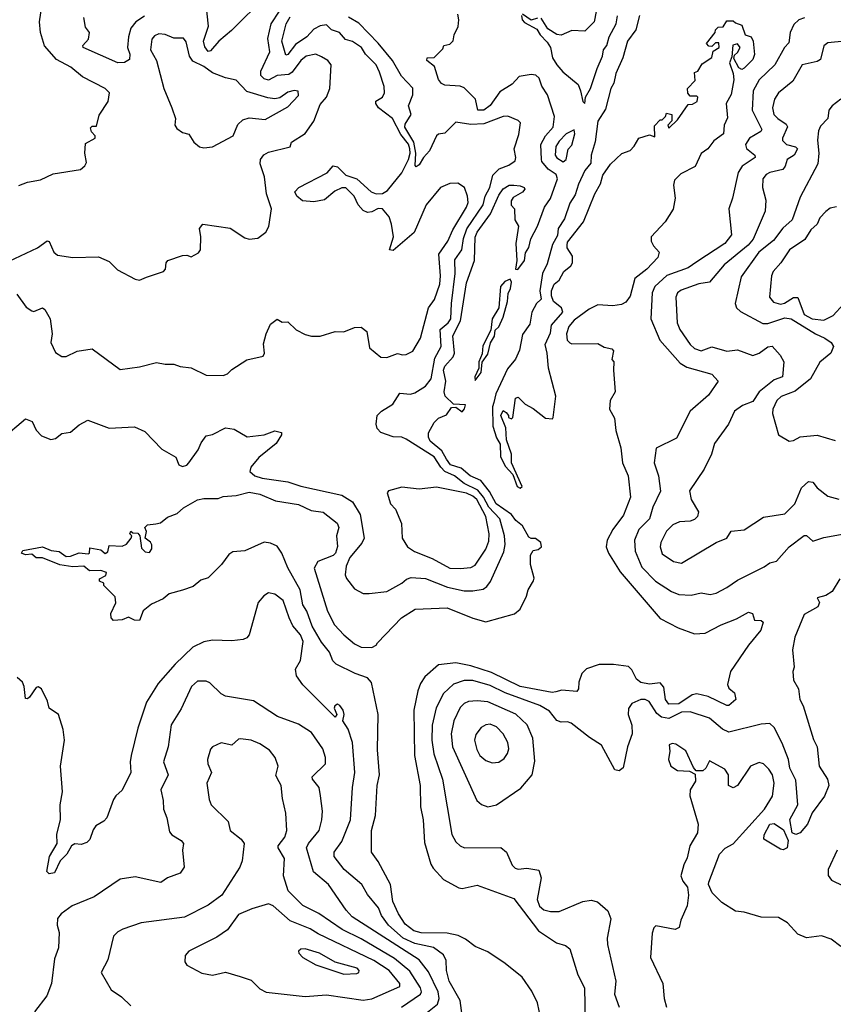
# Model space of a CAD drawing. Extents: x 1268547 to 1425625, y 515768 to 616754.
# Tile 457 of 507: x 1394179 to 1397960, y 575568 to 580145. Entities that reach past the tile are written whole.
import ezdxf

# ---------------------------------------------------------------- set-up
doc = ezdxf.new("R2010")
doc.units = 0

msp = doc.modelspace()

# ---------------------------------------------------------------- linework, layer by layer
at = {"layer": '0CON10XD'}
for points in [[(1394075, 578996.9), (1394261.4, 579085), (1394306.2, 579116.2), (1394315, 579113.3), (1394336.7, 579065), (1394355, 579050.4), (1394425, 579038.8), (1394545, 579043.3), (1394595, 579021.2), (1394632.8, 578982.8), (1394715, 578938.8), (1394735, 578933.8), (1394767.5, 578947.5), (1394847.5, 578975), (1394856.7, 578985), (1394860, 579015), (1394866.7, 579025), (1394935, 579048.8), (1394955, 579050), (1394975, 579042.5), (1395009.5, 579060.5), (1395018.8, 579075), (1395021.2, 579135), (1395013.8, 579175), (1395030, 579195), (1395156.4, 579176.4), (1395225, 579130.5), (1395245, 579124.5), (1395285, 579128.6), (1395322, 579158), (1395336.1, 579183.9), (1395349.1, 579265), (1395325.7, 579335.7), (1395316, 579415), (1395296.3, 579475), (1395298.2, 579495), (1395314, 579516), (1395335, 579529.7), (1395436, 579554), (1395442, 579575), (1395505, 579615.4), (1395546.3, 579673.7), (1395575, 579750.6), (1395604.6, 579785), (1395620.4, 579825), (1395626.2, 579935), (1395610, 579955), (1395581.9, 579971.9), (1395554.3, 579984.3), (1395510, 579975), (1395485, 579955.3), (1395445, 579900.5), (1395429.1, 579890.9), (1395374.5, 579885.5), (1395335, 579863.8), (1395315, 579870.4), (1395298.9, 579885), (1395300, 579905), (1395341.5, 579995), (1395331.8, 580058.2), (1395346.8, 580125), (1395424.6, 580245)], [(1395322.5, 580255), (1395162.5, 580095), (1395104.7, 580045), (1395065, 580000), (1395055, 579996.9), (1395039, 580019), (1395032.3, 580045), (1395056.4, 580115), (1395045.2, 580215)], [(1394175, 579373.8), (1394215, 579390), (1394275, 579400), (1394335, 579428.6), (1394461.3, 579448.7), (1394482, 579465), (1394488.7, 579481.3), (1394480.8, 579525), (1394485, 579570), (1394530, 579595), (1394530, 579605), (1394513, 579623), (1394508.3, 579641.7), (1394515, 579650), (1394535, 579650), (1394548.3, 579701.7), (1394589.2, 579765), (1394595.8, 579805), (1394576.2, 579825), (1394469.8, 579879.8), (1394415.7, 579925), (1394349.9, 579959.9), (1394293.6, 580023.6), (1394275.2, 580084.8), (1394271, 580135), (1394282.1, 580207.9)], [(1396857.5, 580182.5), (1396848, 580135), (1396805, 580091.2), (1396745, 580094.2), (1396695, 580072.5), (1396675, 580075.8), (1396632.7, 580102.7), (1396601.7, 580151.7)], [(1394095, 578196.5), (1394205, 578288.8), (1394237.1, 578277.1), (1394255, 578237.5), (1394280.8, 578210.8), (1394323.1, 578193.1), (1394345, 578198.5), (1394375, 578220.8), (1394415, 578227.1), (1394455, 578260.8), (1394495, 578283.8), (1394595, 578245.7), (1394711.7, 578251.7), (1394760.3, 578230.3), (1394838.7, 578148.7), (1394905, 578111.2), (1394918.6, 578075), (1394935, 578067.3), (1394955, 578073.6), (1394965, 578085.6), (1395007.4, 578145), (1395022.6, 578177.4), (1395045, 578211.2), (1395075, 578217.1), (1395135, 578247.1), (1395175, 578241.2), (1395236.1, 578206.1), (1395315, 578214.6), (1395365, 578232.9), (1395395, 578226.2), (1395395.6, 578215), (1395371.2, 578175), (1395290.3, 578109.7), (1395253.2, 578065), (1395248.5, 578045), (1395271.1, 578025), (1395305, 578013.5), (1395425, 577997.2), (1395485, 577976.9), (1395675, 577935.3), (1395725, 577903.1), (1395761.6, 577845), (1395779.4, 577735), (1395768.2, 577711.8), (1395713.7, 577645), (1395696.2, 577605), (1395690.6, 577565), (1395697.4, 577547.4), (1395735, 577498.8), (1395775, 577478), (1395802.5, 577477.5), (1395885, 577487.1), (1395955, 577525.4), (1395975.7, 577544.3), (1395997.6, 577552.4), (1396065, 577546.6), (1396167.1, 577507.1), (1396245, 577490.2), (1396285, 577489.7), (1396331.8, 577498.2), (1396350, 577510), (1396366.2, 577533.8), (1396428.8, 577671.2), (1396435.5, 577704.5), (1396431.6, 577745), (1396409.4, 577825), (1396358.9, 577878.9), (1396334.4, 577925), (1396308.2, 577958.2), (1396245, 577988.5), (1396198.8, 578025), (1396155, 578045.3), (1396135.5, 578065), (1396105, 578113.4), (1395975, 578195.5), (1395955, 578203.6), (1395915, 578205.5), (1395856.4, 578226.4), (1395840, 578245), (1395836, 578264), (1395840, 578305), (1395860.8, 578325), (1395912.6, 578357.4), (1395945, 578409.1), (1395995, 578404.1), (1396015, 578410.3), (1396065, 578441.8), (1396090.5, 578475), (1396108.7, 578571.3), (1396137.4, 578625), (1396133.5, 578705), (1396170.4, 578735), (1396182.2, 578755), (1396184.8, 578825), (1396202.9, 578965), (1396200.9, 579029.1), (1396234, 579075), (1396241.6, 579128.4), (1396256.5, 579173.5), (1396332.6, 579285), (1396341.4, 579325), (1396363.2, 579365), (1396377.6, 579422.4), (1396407.6, 579452.4), (1396451.7, 579468.3), (1396481.2, 579488.8), (1396484.2, 579505), (1396477.1, 579545), (1396498.9, 579611.1), (1396506.2, 579665), (1396495, 579676.2), (1396447.1, 579697.1), (1396425, 579695.5), (1396335, 579660.6), (1396275, 579657.2), (1396205, 579668.9), (1396155, 579617.9), (1396125, 579613.2), (1396115, 579605.3), (1396082.5, 579535), (1396054.9, 579505.1), (1396035, 579470.8), (1396021.7, 579461.7), (1396016.8, 579466.8), (1396019.9, 579525), (1396010.4, 579575), (1395968.1, 579645), (1395970.5, 579659.5), (1395998.5, 579705), (1395985.6, 579745), (1396005.4, 579795), (1396005.9, 579825.9), (1395953.1, 579883.1), (1395911, 579955), (1395845, 580035.6), (1395755, 580128.2), (1395706, 580156)], [(1394165, 578869.5), (1394208.2, 578808.2), (1394235, 578791.1), (1394245, 578788.9), (1394285, 578806.2), (1394295, 578797.5), (1394320, 578755), (1394330, 578685), (1394323.5, 578645), (1394345, 578597.5), (1394375, 578580), (1394395, 578578.6), (1394445.6, 578604.4), (1394515, 578614.4), (1394645, 578518.9), (1394735, 578530.9), (1394815, 578550.9), (1394855, 578543.1), (1394895, 578544), (1394925, 578532), (1394975, 578526.9), (1395045, 578493.1), (1395125, 578491.4), (1395145, 578498.8), (1395165, 578518.8), (1395235, 578563.3), (1395309.7, 578580.3), (1395316, 578595), (1395312.3, 578637.7), (1395324, 578685), (1395345, 578730), (1395375, 578752.5), (1395398.3, 578738.3), (1395425, 578740), (1395463.6, 578703.6), (1395505, 578681.8), (1395535, 578674.2), (1395575, 578674.2), (1395645, 578695.7), (1395685, 578693.3), (1395735, 578714.3), (1395765.6, 578715.6), (1395791.2, 578695), (1395805, 578620), (1395856.4, 578576.4), (1395885, 578574), (1395935, 578593.8), (1395957.5, 578587.5), (1395975, 578588.6), (1396005, 578604.4), (1396041.1, 578665), (1396079.2, 578805), (1396106.5, 578843.5), (1396130.6, 578915), (1396133.7, 578955), (1396126.9, 579055), (1396168.3, 579115), (1396192.2, 579167.8), (1396255, 579273.6), (1396262.9, 579295), (1396260.5, 579325), (1396245.2, 579365.2), (1396215, 579384.6), (1396177.1, 579382.9), (1396134.7, 579365.3), (1396067.2, 579285), (1396011.5, 579155), (1395915, 579071.5), (1395898, 579075), (1395915.6, 579135), (1395907.1, 579195), (1395895, 579228), (1395865, 579266), (1395845, 579267.7), (1395815, 579252.2), (1395795, 579248.1), (1395775, 579257.8), (1395751.2, 579285), (1395733.8, 579325), (1395695, 579364.1), (1395675, 579363), (1395642.6, 579347.4), (1395595, 579307.8), (1395545, 579297.9), (1395492.6, 579302.6), (1395466, 579325), (1395457.5, 579345), (1395476.2, 579365), (1395607, 579433), (1395635, 579466.3), (1395655, 579461.2), (1395695, 579422.8), (1395745, 579404.5), (1395811.3, 579345), (1395835, 579335.5), (1395865, 579337.6), (1395888.3, 579351.7), (1395955, 579433.8), (1395986.2, 579495), (1395993.8, 579525), (1395991.5, 579545), (1395985, 579565.9), (1395950.6, 579610.6), (1395911.4, 579685), (1395846.7, 579735), (1395833.8, 579755), (1395834.3, 579765.7), (1395865.5, 579785), (1395873.9, 579805), (1395872.7, 579835), (1395851.2, 579901.2), (1395835, 579934.5), (1395785.3, 579985), (1395766.7, 580015), (1395725, 580043.2), (1395693.5, 580053.5), (1395665.2, 580085.2), (1395627.5, 580097.5), (1395605, 580121.8), (1395575, 580116.9), (1395545, 580101.6), (1395513.7, 580065), (1395461.1, 580028.9), (1395425, 579983.1), (1395415, 579980), (1395397.6, 580045), (1395417.3, 580125), (1395435, 580158.1)], [(1396600.3, 575499.7), (1396585, 575574), (1396558.5, 575628.5), (1396513.4, 575693.4), (1396435, 575757.5), (1396355, 575811.4), (1396295, 575836), (1396250.5, 575870.5), (1396216.8, 575886.8), (1396165, 575897.7), (1396045, 575899.5), (1396009.6, 575909.6), (1395970, 575940), (1395938.5, 575988.5), (1395913.3, 576045), (1395901.7, 576125), (1395845, 576232), (1395813.5, 576275), (1395813.4, 576375), (1395831.6, 576445), (1395840.3, 576585), (1395850.9, 576635), (1395841.1, 576751.1), (1395844.8, 576915.2), (1395814, 577064), (1395795, 577085.2), (1395737.3, 577105), (1395648.8, 577148.8), (1395633.7, 577163.7), (1395617.9, 577205), (1395580.6, 577250.6), (1395537.8, 577325), (1395512.9, 577395), (1395495.2, 577425.2), (1395482.8, 577495), (1395425, 577596.9), (1395397.3, 577665), (1395375, 577697.3), (1395345, 577711.3), (1395315, 577716.2), (1395225, 577676.5), (1395169.3, 577670.7), (1395151.2, 577658.8), (1395117.1, 577612.9), (1395055, 577550.5), (1395020.6, 577539.4), (1394985, 577510), (1394935, 577493.2), (1394874, 577476), (1394845, 577453.3), (1394791.5, 577428.5), (1394752.5, 577397.5), (1394735, 577352.5), (1394713, 577353), (1394685, 577367.5), (1394654.2, 577355.8), (1394615, 577351.2), (1394604.2, 577364.2), (1394602, 577385), (1394626.1, 577433.9), (1394621.7, 577461.7), (1394570, 577515), (1394570, 577525), (1394550, 577535), (1394550, 577545), (1394578.3, 577561.7), (1394582.5, 577575), (1394555, 577583.8), (1394503.6, 577583.6), (1394477.5, 577605), (1394425, 577600.8), (1394365, 577611.3), (1394285, 577643.6), (1394255, 577642.9), (1394235, 577660), (1394205, 577656.9), (1394186.7, 577665), (1394193.3, 577676.7), (1394285, 577694.6), (1394325, 577676.9), (1394362.8, 577672.8), (1394395, 577650), (1394415, 577650.9), (1394455, 577666.7), (1394497.5, 577662.5), (1394502.5, 577665), (1394505, 577690), (1394555, 577680), (1394576.4, 577663.6), (1394588.3, 577671.7), (1394595, 577700), (1394655, 577697.5), (1394675, 577707.5), (1394697.5, 577735), (1394700, 577745), (1394690, 577755), (1394695, 577767.5), (1394705, 577760), (1394728.3, 577758.3), (1394737.5, 577745), (1394745, 577687.5), (1394761.7, 577671.7), (1394781.7, 577668.3), (1394792.5, 577685), (1394793, 577703), (1394786.4, 577716.4), (1394762.5, 577735), (1394767.5, 577765), (1394760, 577785), (1394773, 577797), (1394810.7, 577800.7), (1394833.6, 577806.4), (1394865, 577832.5), (1394910, 577850), (1394940, 577875), (1395005, 577912.9), (1395035, 577919.4), (1395100.7, 577919.3), (1395125, 577928.8), (1395185, 577932.7), (1395245, 577948.7), (1395295, 577939.7), (1395368, 577908), (1395475, 577890.9), (1395533, 577863), (1395589.2, 577855), (1395654, 577805), (1395661.4, 577785), (1395650.6, 577745), (1395655.3, 577695.3), (1395645.9, 577665), (1395635, 577653.5), (1395564.4, 577625.6), (1395547.9, 577595), (1395609.1, 577395), (1395642.2, 577332.2), (1395685.4, 577285.4), (1395735, 577244.2), (1395765, 577227.5), (1395815, 577226.7), (1395835, 577238), (1395841.4, 577248.6), (1395952.5, 577365), (1396015.8, 577404.2), (1396165, 577410.6), (1396285, 577362.5), (1396345.5, 577345.5), (1396477.8, 577382.2), (1396503.8, 577405), (1396533.8, 577465), (1396541.2, 577495), (1396567, 577537), (1396569.3, 577549.3), (1396552.1, 577612.1), (1396552.5, 577655), (1396565, 577676.7), (1396587.7, 577682.3), (1396603.3, 577695), (1396600, 577715), (1396575, 577732.5), (1396555, 577732.5), (1396545, 577740), (1396515, 577792.5), (1396485, 577816.9), (1396464.5, 577844.5), (1396392.6, 577895), (1396362.4, 577952.4), (1396322.2, 578002.2), (1396272.7, 578025), (1396229.8, 578059.8), (1396181.5, 578075), (1396162.2, 578102.2), (1396140.1, 578140.1), (1396086.5, 578185), (1396078.2, 578205), (1396078.8, 578225), (1396105, 578272.1), (1396125, 578291.8), (1396162.3, 578307.7), (1396185, 578342.5), (1396205, 578343.3), (1396235, 578322.5), (1396245.9, 578335.9), (1396250, 578355), (1396195, 578357.5), (1396155.6, 578395.6), (1396151.5, 578415), (1396159.4, 578465), (1396148.3, 578515), (1396155, 578533.6), (1396192.6, 578577.4), (1396200, 578595), (1396191.5, 578675), (1396227.4, 578745), (1396255, 578922), (1396291.9, 579025), (1396295, 579133.8), (1396305, 579156.5), (1396367.4, 579242.6), (1396405, 579328.6), (1396425, 579358.9), (1396453.3, 579375), (1396475, 579376.2), (1396505, 579373.3), (1396522.5, 579365), (1396526.4, 579356.4), (1396515, 579342.5), (1396472.3, 579317.7), (1396463, 579303), (1396463, 579283), (1396477.5, 579265), (1396480, 579215), (1396496.7, 579185), (1396483.8, 579105), (1396489.2, 579025), (1396483.3, 578985), (1396494.2, 578984.2), (1396525.2, 579025), (1396529.2, 579060.8), (1396545, 579085.7), (1396553.5, 579126.5), (1396585.4, 579184.6), (1396616.9, 579273.1), (1396645, 579313.1), (1396678.4, 579405), (1396671.5, 579425), (1396635, 579450.8), (1396605.5, 579485.5), (1396603.8, 579495), (1396600.7, 579565), (1396621.7, 579605), (1396657.9, 579645), (1396663.7, 579695), (1396630.9, 579795), (1396605, 579836.7), (1396593.2, 579873.2), (1396576.8, 579886.8), (1396555, 579890.8), (1396499.4, 579880.6), (1396468.1, 579845), (1396410.3, 579809.8), (1396365, 579746), (1396335.3, 579724.7), (1396307.5, 579725), (1396297.5, 579775), (1396245, 579828), (1396225, 579835.8), (1396155, 579840.8), (1396138.8, 579848.8), (1396125, 579867.5), (1396107, 579927), (1396070, 579955), (1396073, 579967), (1396105, 579970), (1396145, 580010), (1396150, 580025), (1396178.3, 580031.7), (1396193, 580047), (1396197.5, 580075), (1396216.4, 580113.6), (1396220, 580145), (1396215, 580170)], [(1394758.2, 580161.8), (1394717.8, 580135), (1394695.3, 580105), (1394684.1, 580065), (1394680, 580015), (1394690.7, 579985), (1394689.7, 579960.3), (1394665, 579945.4), (1394635, 579944.1), (1394473.1, 580015), (1394471.4, 580025), (1394499.2, 580055), (1394503.8, 580085), (1394485, 580110), (1394476.2, 580155)], [(1396723, 579097), (1396725, 579110), (1396798.8, 579205), (1396851.2, 579335), (1396877.7, 579382.3), (1396888.3, 579421.7), (1396925, 579473.3), (1396977, 579523), (1397015, 579537.5), (1397035, 579557.5), (1397056.4, 579593.6), (1397105, 579610), (1397130, 579600), (1397128.3, 579651.7), (1397155, 579680), (1397165, 579680), (1397180, 579695), (1397185, 579710), (1397210, 579705), (1397210, 579675), (1397190, 579655), (1397195, 579640), (1397235, 579680), (1397285, 579750), (1397305, 579752.5), (1397327.5, 579765), (1397330, 579785), (1397325, 579790), (1397295, 579790), (1397283, 579803), (1397282.5, 579825), (1397317, 579863), (1397315, 579900), (1397330, 579905), (1397350.7, 579939.3), (1397395, 579970), (1397401.7, 579998.3), (1397430, 580015), (1397427, 580037), (1397413, 580037), (1397395, 580020), (1397381.7, 580021.7), (1397370, 580035), (1397410, 580085), (1397411.7, 580098.3), (1397425, 580110), (1397448.3, 580111.7), (1397465, 580140), (1397495, 580140), (1397505, 580130), (1397535, 580120), (1397550, 580075), (1397577.5, 580065), (1397587.5, 580045), (1397593.9, 579983.9), (1397585, 579959.2), (1397545, 579920), (1397534.1, 579914.1), (1397520.5, 579920.5), (1397497.5, 579965), (1397500, 579980), (1397515, 579992.5), (1397527.5, 580015), (1397515, 580032.5), (1397493, 580027), (1397488.3, 579971.7), (1397476.7, 579945), (1397494.1, 579894.1), (1397497.1, 579865), (1397485, 579797.5), (1397461.2, 579755), (1397468.3, 579688.3), (1397453.3, 579655), (1397450, 579615), (1397405, 579582.5), (1397376.7, 579545), (1397345, 579522.5), (1397317.6, 579462.4), (1397250.9, 579429.1), (1397221.7, 579398.3), (1397217.5, 579375), (1397225.6, 579315), (1397215.5, 579264.5), (1397178.8, 579205), (1397113.3, 579135), (1397113.8, 579115), (1397124.3, 579094.3), (1397150, 579065), (1397145, 579040), (1397093.3, 578985), (1397037.5, 578942.5), (1397015, 578860), (1396995, 578832.5), (1396975, 578821.4), (1396935, 578814.4), (1396865, 578820), (1396825, 578800), (1396755, 578748.8), (1396730.9, 578719.1), (1396720, 578685), (1396723.1, 578655), (1396735, 578642), (1396745, 578637.5), (1396865, 578640), (1396895, 578622.5), (1396930, 578615), (1396937.5, 578605), (1396930, 578565), (1396940, 578555), (1396937.5, 578515), (1396946.2, 578415), (1396922.5, 578375), (1396920, 578335), (1396943, 578293), (1396948.8, 578235), (1396972.5, 578155), (1396980, 578085), (1397005.7, 578025), (1397016.9, 577925), (1396985, 577841.2), (1396934.6, 577775.4), (1396909.5, 577725), (1396904.5, 577695), (1396914.5, 577665), (1396968.9, 577578.9), (1397155, 577361.9), (1397238.3, 577318.3), (1397315, 577290), (1397365, 577293.1), (1397438.9, 577331.1), (1397510.6, 577359.4), (1397565, 577390), (1397583.9, 577383.9), (1397594.2, 577354.2), (1397625, 577352), (1397633.9, 577343.9), (1397623.2, 577306.8), (1397565, 577237.5), (1397481.4, 577115), (1397468, 577055), (1397475, 577037.5), (1397500, 577015), (1397507.5, 576985), (1397475, 576957.5), (1397465, 576956.7), (1397378, 576998), (1397325, 577011), (1397304, 577006), (1397241.9, 576965), (1397195, 576962.7), (1397180.2, 576985), (1397172.2, 577042.2), (1397155, 577062.3), (1397105.7, 577055.7), (1397065, 577063), (1397045, 577079.6), (1397023, 577123), (1397007.5, 577137.5), (1396937.9, 577147.9), (1396872.4, 577147.6), (1396813.5, 577126.5), (1396790.9, 577105), (1396777.5, 577065), (1396776.1, 577033.9), (1396767.5, 577022.5), (1396698, 577028), (1396670.5, 577020.5), (1396653.2, 577016.8), (1396505, 577044.5), (1396370.7, 577110.7), (1396275, 577141.3), (1396205, 577155.9), (1396124.4, 577145.6), (1396060.7, 577089.3), (1396041.6, 577058.4), (1396028.2, 577025), (1396010, 576935), (1396013.6, 576723.6), (1396039.1, 576585), (1396040.8, 576485), (1396053.6, 576425), (1396060, 576320), (1396089.5, 576219.5), (1396100.5, 576200.5), (1396148, 576148), (1396219.4, 576109.4), (1396235, 576106.2), (1396305, 576120.9), (1396475, 576060), (1396589, 575909), (1396672.7, 575852.7), (1396715, 575840.6), (1396735.6, 575825), (1396773.1, 575705), (1396803.6, 575643.6), (1396806.7, 575486.7)], [(1397059, 580165), (1397041.8, 580098.2), (1397002.8, 580045), (1396981.8, 579968.2), (1396948.4, 579895), (1396939.5, 579850.5), (1396926.6, 579825), (1396900.3, 579729.7), (1396865, 579672.9), (1396853.4, 579576.6), (1396833.9, 579515), (1396832.3, 579477.7), (1396805, 579443.5), (1396775, 579380), (1396759.4, 579330.6), (1396735, 579292.3), (1396711.2, 579218.8), (1396681, 579175), (1396677.8, 579142.2), (1396655, 579099.5), (1396629.7, 579010.3), (1396607.8, 578965), (1396595.6, 578885), (1396601.4, 578845), (1396581.1, 578825), (1396559.1, 578785), (1396550, 578730), (1396515, 578681.4), (1396501.7, 578608.3), (1396482.4, 578567.6), (1396445, 578521.9), (1396391.1, 578405), (1396381.6, 578365), (1396375.4, 578344.6), (1396377.5, 578255), (1396395, 578201.2), (1396411.4, 578171.4), (1396413.2, 578115), (1396435, 578070), (1396470, 578030), (1396490.6, 577975), (1396505, 577966.7), (1396514.4, 577975), (1396464.2, 578084.2), (1396463.8, 578125), (1396441.7, 578191.7), (1396438.3, 578248.3), (1396414, 578305), (1396425, 578327.5), (1396439.3, 578319.3), (1396450, 578305), (1396450, 578295), (1396465, 578290), (1396470, 578295), (1396482.5, 578385), (1396495, 578390), (1396527, 578357), (1396565, 578337.5), (1396623, 578293), (1396655, 578290), (1396657.5, 578295), (1396670, 578395), (1396636.2, 578525), (1396630, 578595), (1396620, 578635), (1396645, 578690), (1396650, 578725), (1396703.3, 578785), (1396696.7, 578805), (1396660, 578835), (1396650.7, 578860.7), (1396650, 578885), (1396662.5, 578915), (1396686.4, 578933.6), (1396707.5, 578975), (1396739.3, 579000.7), (1396747.5, 579015), (1396747.5, 579045), (1396723.3, 579085), (1396723, 579097)], [(1396510, 580165), (1396514.4, 580145), (1396525, 580131.2), (1396581.4, 580101.4), (1396597.3, 580075), (1396630.4, 580040.4), (1396644.7, 580015), (1396655, 579967.1), (1396675.4, 579935), (1396702.1, 579902.1), (1396773.4, 579843.4), (1396785.5, 579814.5), (1396796, 579765), (1396805.2, 579755), (1396808, 579785), (1396831.6, 579825), (1396861.7, 579918.3), (1396887.1, 579975), (1396892.3, 580005), (1396907.8, 580025), (1396917.6, 580065), (1396950.1, 580125), (1396957.4, 580162.6)], [(1396585, 580152.5), (1396555, 580142.5), (1396515, 580170)], [(1397826.3, 580153.6), (1397799.4, 580145), (1397776.7, 580123.2), (1397759.7, 580085), (1397753.2, 580036.8), (1397732.4, 580015), (1397688.1, 579935), (1397615.3, 579865), (1397587.4, 579815), (1397582.1, 579725), (1397627.9, 579635), (1397622.8, 579625), (1397569.7, 579595), (1397552, 579565), (1397555.8, 579545.8), (1397595.8, 579515), (1397597.1, 579505), (1397536.2, 579463.8), (1397517.8, 579435), (1397491.5, 579315), (1397474.5, 579265), (1397486.5, 579145), (1397456.1, 579105), (1397325, 579018.9), (1397285, 578991.9), (1397185.5, 578955.5), (1397130.3, 578905), (1397117.2, 578875), (1397112.2, 578755), (1397152.9, 578655), (1397248.8, 578548.8), (1397279.7, 578529.7), (1397395, 578497.8), (1397424, 578465), (1397379.8, 578400.2), (1397295.2, 578324.8), (1397231.1, 578198.9), (1397136.9, 578153.1), (1397126.7, 578085), (1397147.2, 578025), (1397156.1, 577953.9), (1397120.6, 577879.4), (1397105.8, 577824.2), (1397055.8, 577775), (1397035.2, 577724.8), (1397038.3, 577675), (1397070.1, 577600.1), (1397134.1, 577534.1), (1397207.2, 577487.2), (1397242.2, 577472.2), (1397299.6, 577470.4), (1397345, 577480.9), (1397387.2, 577472.8), (1397415, 577479.5), (1397465, 577505.4), (1397515, 577538.8), (1397639.2, 577600.8), (1397665, 577620.6), (1397695, 577627.5), (1397755, 577694.6), (1397825, 577746.7), (1397835, 577747.1), (1397865, 577720.6), (1397915, 577738), (1398010.4, 577755)], [(1395035, 579550), (1395075, 579554.3), (1395170.6, 579605), (1395192.7, 579657.3), (1395215, 579680), (1395245, 579688.1), (1395318.9, 579681.1), (1395425, 579739.2), (1395475, 579792.9), (1395473.5, 579813.5), (1395455, 579816), (1395425, 579807.5), (1395387.7, 579782.3), (1395365, 579777.1), (1395331.2, 579781.2), (1395235, 579811.1), (1395184.2, 579864.2), (1395135, 579874.4), (1395075, 579898), (1395035, 579927.3), (1394982.7, 579952.7), (1394968.5, 579975), (1394952.1, 580042.1), (1394939.4, 580059.4), (1394895, 580058.5), (1394855, 580076.2), (1394825, 580079.5), (1394805, 580070), (1394792.9, 580055), (1394786.2, 580005), (1394814.7, 579954.7), (1394848.1, 579825), (1394885.6, 579735.6), (1394902, 579685), (1394900, 579655), (1394908.8, 579638.8), (1394935, 579620), (1394965, 579612.5), (1394988.6, 579575), (1395014.6, 579554.6), (1395035, 579550)], [(1398013.3, 580045), (1397935, 580037.8), (1397915, 580023.3), (1397899.8, 579960.2), (1397885, 579951.1), (1397815, 579935.5), (1397771.5, 579858.5), (1397704.4, 579805.6), (1397686.7, 579775), (1397677.1, 579735), (1397683.4, 579705), (1397701.2, 579685), (1397740, 579660), (1397747.4, 579647.4), (1397723.2, 579595), (1397723.7, 579583.6), (1397741.9, 579565), (1397784.1, 579554.1), (1397792.9, 579545), (1397777.1, 579515), (1397745, 579495.4), (1397736.2, 579463.8), (1397725, 579448), (1397664, 579435), (1397647.5, 579425), (1397632.9, 579405), (1397630, 579365), (1397646.4, 579306.4), (1397643.5, 579255), (1397587.1, 579125), (1397563.8, 579096.2), (1397452, 579005), (1397385, 578925.3), (1397335, 578917.1), (1397252.3, 578887.7), (1397235.3, 578874.7), (1397228, 578855), (1397233.5, 578735), (1397246.8, 578705), (1397294.7, 578635), (1397315, 578616.1), (1397345, 578605.3), (1397395, 578623.4), (1397465, 578603.5), (1397515, 578610), (1397585, 578584.5), (1397614.7, 578595.3), (1397655, 578624.4), (1397675, 578627.1), (1397713.1, 578585), (1397729.4, 578555), (1397724.4, 578485), (1397685, 578470.9), (1397614.7, 578415), (1397585, 578370), (1397538.1, 578351.9), (1397500, 578325), (1397473.3, 578265), (1397407.5, 578175), (1397394.4, 578125.6), (1397360, 578055), (1397291.1, 577955), (1397299.5, 577915), (1397332.5, 577857.5), (1397329.2, 577835), (1397315, 577821.4), (1397295, 577814.4), (1397245, 577811.4), (1397213.8, 577796.2), (1397185, 577767.5), (1397158.5, 577715), (1397154.6, 577695), (1397165, 577662.5), (1397216.6, 577626.6), (1397255, 577618.2), (1397415, 577714.4), (1397465, 577734.3), (1397485, 577766.9), (1397545, 577773.6), (1397635, 577832.5), (1397735, 577847.8), (1397780.4, 577895), (1397812, 577968), (1397845, 577997.5), (1397864.7, 577994.7), (1397885, 577968.9), (1397935, 577930), (1397985, 577916.4)], [(1397995, 579775.5), (1397954, 579745), (1397938.8, 579725), (1397934, 579685), (1397900.7, 579649.3), (1397891.3, 579628.7), (1397886.2, 579585), (1397892.9, 579525), (1397887.1, 579475), (1397805, 579320), (1397767.8, 579215), (1397725, 579175.8), (1397681.2, 579118.8), (1397613.9, 579065), (1397531, 578949), (1397502.9, 578825), (1397510, 578805), (1397528.6, 578788.6), (1397632.8, 578732.8), (1397655, 578733.4), (1397735, 578758.4), (1397764.2, 578755), (1397877.5, 578685), (1397921.1, 578665), (1397949.4, 578645), (1397961.2, 578625), (1397948.7, 578595), (1397897.7, 578552.3), (1397853.2, 578475), (1397781.8, 578418.2), (1397716.7, 578393.2), (1397697.9, 578375), (1397678.5, 578335), (1397676.4, 578315), (1397705.8, 578215), (1397755, 578186.2), (1397775, 578188.8), (1397805, 578206), (1397885, 578213.3), (1397968.5, 578188.5)], [(1396705, 579484.6), (1396718.5, 579495), (1396727.6, 579542.4), (1396745, 579561.1), (1396759.1, 579615), (1396755, 579632.9), (1396717.9, 579615), (1396685, 579579.6), (1396670.8, 579555), (1396667.5, 579515), (1396675, 579503.5), (1396705, 579484.6)], [(1397975, 579274.5), (1397945, 579268.5), (1397925, 579253.1), (1397896.7, 579223.3), (1397884.5, 579195), (1397855, 579167.5), (1397827.3, 579122.7), (1397756.7, 579075), (1397715.6, 579015), (1397679.5, 578975), (1397672.7, 578955), (1397663.6, 578855), (1397681.2, 578831.2), (1397715, 578822.5), (1397733.4, 578826.6), (1397775, 578852.9), (1397795, 578853.3), (1397824.7, 578775), (1397861.4, 578755), (1397915, 578748), (1397959.4, 578770.6), (1398007.4, 578822.6)], [(1396295, 578467.5), (1396322.9, 578505), (1396327.5, 578552.5), (1396355, 578590), (1396367.4, 578642.6), (1396385, 578673.8), (1396388, 578702), (1396405, 578716.5), (1396425, 578761.4), (1396445.9, 578835), (1396448.5, 578871.5), (1396459.1, 578895), (1396463.8, 578925), (1396458, 578938), (1396432.7, 578927.3), (1396412.5, 578905), (1396405.8, 578805), (1396374, 578755), (1396368.3, 578701.7), (1396331.7, 578628.3), (1396328.3, 578591.7), (1396312, 578555), (1396312.5, 578525), (1396294.2, 578485), (1396295, 578467.5)], [(1396225, 577594.2), (1396275, 577598.8), (1396295, 577609.2), (1396345.7, 577684.3), (1396359.2, 577720.8), (1396360.4, 577755), (1396345.2, 577835), (1396303, 577915), (1396285, 577930.7), (1396255, 577943.5), (1396115, 577972.3), (1396035, 577962.7), (1395955, 577971.2), (1395892.5, 577955), (1395886.7, 577945), (1395902, 577895), (1395925, 577870), (1395953.6, 577803.6), (1395955.7, 577735), (1395981.4, 577695), (1396012.7, 577672.7), (1396095, 577639.6), (1396178, 577595), (1396225, 577594.2)], [(1397989.4, 577545), (1397953.9, 577486.1), (1397925, 577468.6), (1397885, 577457.5), (1397895.8, 577435), (1397887.8, 577415), (1397825, 577380.5), (1397781.6, 577275), (1397770.8, 577215), (1397777.8, 577135), (1397771.1, 577115), (1397774.9, 577074.9), (1397798.5, 577035), (1397804, 576985), (1397820.3, 576955), (1397868.2, 576798.2), (1397884.2, 576765), (1397894.6, 576675), (1397932.7, 576615), (1397938.6, 576585), (1397919.1, 576535), (1397861.7, 576458.3), (1397840.5, 576405), (1397805, 576364.3), (1397785, 576357.5), (1397768.9, 576365), (1397757.5, 576427.5), (1397795.3, 576494.7), (1397785, 576609.2), (1397757, 576665), (1397752.2, 576705), (1397722.4, 576782.4), (1397685, 576853.9), (1397665, 576872.4), (1397625, 576870.2), (1397475, 576832.8), (1397445, 576846.8), (1397385, 576898.5), (1397295, 576927), (1397255, 576925.8), (1397195, 576897.1), (1397162, 576902), (1397139.1, 576919.1), (1397103.8, 576975), (1397085, 576984.2), (1397065, 576984.2), (1397023.8, 576966.2), (1397007.2, 576942.7), (1397006.2, 576915), (1397022.7, 576865), (1397025.4, 576825), (1397003.1, 576765), (1396982.7, 576667.3), (1396965, 576653.1), (1396945, 576657.5), (1396913.2, 576715), (1396882.1, 576772.1), (1396827.3, 576807.3), (1396742, 576875), (1396725, 576881.1), (1396695, 576878.9), (1396675, 576886.7), (1396640.1, 576930.1), (1396596.2, 576956.2), (1396435.5, 577015.5), (1396365, 577050.3), (1396285, 577072.9), (1396245, 577072.8), (1396194.8, 577055.2), (1396147.5, 577012.5), (1396114.1, 576945.9), (1396095.2, 576865), (1396093.4, 576795), (1396102.6, 576732.6), (1396143.3, 576615), (1396187.4, 576357.4), (1396205, 576323.3), (1396225, 576304.4), (1396245.4, 576295.4), (1396415, 576296.7), (1396440.6, 576275), (1396468, 576215), (1396480.9, 576200.9), (1396495, 576195.6), (1396535, 576200), (1396591.9, 576191.9), (1396601.8, 576155), (1396583.6, 576055), (1396595, 576023.5), (1396615, 576006.2), (1396645, 575998.9), (1396685, 575999.2), (1396795, 576045.5), (1396835, 576051.1), (1396863.6, 576043.6), (1396911.9, 576001.9), (1396925.5, 575965), (1396909.5, 575875), (1396910.5, 575845), (1396949.6, 575675), (1396942.5, 575615), (1396964, 575555)], [(1396245.8, 575435.8), (1396225.9, 575585), (1396174.8, 575675), (1396162.8, 575725), (1396161.2, 575771.2), (1396148.1, 575798.1), (1396102.3, 575832.3), (1396015, 575851), (1395961.4, 575875), (1395891.9, 575935), (1395860.8, 575980.8), (1395846, 576016), (1395795, 576077.8), (1395768.5, 576125), (1395686, 576195), (1395640, 576255), (1395639.6, 576275), (1395676.2, 576325), (1395716.2, 576425), (1395725.9, 576575), (1395736.7, 576645), (1395725.3, 576785), (1395705, 576846.7), (1395680, 576885), (1395686.7, 576915), (1395682.5, 576935), (1395666.4, 576956.4), (1395655, 576962.5), (1395642.5, 576955), (1395640, 576945), (1395652.5, 576915), (1395645, 576903.3), (1395495, 577052.7), (1395465.5, 577095), (1395460.6, 577125), (1395483.9, 577166.1), (1395496.6, 577255), (1395483, 577285), (1395447.8, 577327.8), (1395431.1, 577365), (1395403.8, 577445), (1395365, 577473.8), (1395335, 577480.8), (1395312.7, 577467.3), (1395286.9, 577435), (1395245.6, 577285), (1395235, 577270.6), (1395217.1, 577262.9), (1395165, 577258), (1395075, 577261.1), (1395035, 577252.5), (1394982.8, 577227.2), (1394901.2, 577148.8), (1394821.5, 577058.5), (1394768.4, 576971.6), (1394728.4, 576851.6), (1394696.8, 576725), (1394691.8, 576695), (1394695.6, 576645), (1394655, 576563.3), (1394625, 576537.5), (1394615, 576520), (1394582.9, 576435), (1394570.3, 576419.7), (1394533, 576397), (1394520.9, 576379.1), (1394505, 576333.3), (1394490.5, 576319.5), (1394465, 576311.2), (1394435, 576313.8), (1394420, 576305), (1394397.5, 576265), (1394366.7, 576235), (1394340.7, 576179.3), (1394315, 576173.8), (1394305.4, 576185), (1394317.6, 576255), (1394352.1, 576315), (1394351.1, 576358.9), (1394368.2, 576425), (1394366.5, 576495), (1394377.1, 576555), (1394368.6, 576675), (1394387.3, 576795), (1394381.2, 576845), (1394359.2, 576915), (1394316, 576945), (1394307.7, 576977.7), (1394280, 577035), (1394265, 577043.3), (1394255, 577041.2), (1394225, 576996.2), (1394215, 576988), (1394205, 576988.8), (1394199.5, 577045), (1394191.4, 577065), (1394167, 577087)], [(1396066.5, 575525), (1396121.1, 575568.9), (1396128.8, 575595), (1396122.9, 575625), (1396078.6, 575718.6), (1396035.3, 575775), (1395724.5, 575974.5), (1395695.3, 576005), (1395614.5, 576125), (1395543.6, 576183.6), (1395511.9, 576295), (1395521.2, 576315), (1395570.8, 576375), (1395583.1, 576425), (1395585.4, 576465.4), (1395576.7, 576536.7), (1395570.9, 576575), (1395538.8, 576615), (1395537.9, 576625), (1395600, 576685), (1395600, 576715), (1395586.9, 576755), (1395535, 576831.5), (1395475, 576870), (1395377.5, 576905), (1395265, 576978.2), (1395135, 577000), (1395115, 577011.5), (1395062.3, 577062.3), (1395045, 577069.4), (1395005, 577069.7), (1394976.5, 577045), (1394928.9, 576941.1), (1394883.2, 576866.8), (1394868.8, 576765), (1394847.7, 576695), (1394868.5, 576635), (1394834.3, 576565), (1394845.3, 576515.3), (1394846.9, 576475), (1394863.2, 576435), (1394875, 576370), (1394885.5, 576355), (1394929.8, 576329.8), (1394940.6, 576315), (1394935.6, 576284.4), (1394942.3, 576205), (1394925, 576177.7), (1394866.2, 576155), (1394835, 576133.3), (1394715, 576160), (1394645, 576148.9), (1394525, 576067.3), (1394421.9, 576025), (1394371.2, 575988.8), (1394355, 575966.9), (1394353.5, 575935), (1394361.7, 575901.7), (1394359.3, 575830.7), (1394341.1, 575778.9), (1394326.9, 575665), (1394305, 575606.5), (1394247.8, 575532.2)], [(1396355, 576485.6), (1396395, 576494.4), (1396507.4, 576572.6), (1396560, 576635), (1396572.4, 576697.6), (1396563.2, 576805), (1396536.5, 576866.5), (1396485, 576916.2), (1396355, 576973.9), (1396305, 576978.6), (1396265, 576974.7), (1396245, 576966.7), (1396225, 576947.7), (1396196.3, 576885), (1396184.2, 576825), (1396190, 576765), (1396303.3, 576515), (1396325, 576496.7), (1396355, 576485.6)], [(1396375, 576690.7), (1396405, 576693.8), (1396429.4, 576710.6), (1396445.7, 576734.3), (1396451.9, 576755), (1396447.5, 576785), (1396424.8, 576824.8), (1396395, 576856.9), (1396365, 576870), (1396345, 576867.5), (1396323.5, 576855), (1396297.8, 576822.3), (1396292.4, 576795), (1396302.5, 576752.5), (1396316.8, 576725), (1396345, 576700.4), (1396375, 576690.7)], [(1395952.7, 575555), (1396040.7, 575615), (1396045.3, 575625), (1396041.9, 575645), (1395991.1, 575721.1), (1395920.5, 575780.5), (1395765, 575872.3), (1395676.7, 575915), (1395569.3, 575989.3), (1395495, 576027.3), (1395425.7, 576095), (1395404.6, 576164.6), (1395409.4, 576245), (1395379.5, 576295), (1395380.5, 576305), (1395411.2, 576345), (1395420, 576375), (1395416.2, 576456.2), (1395399.6, 576525), (1395393.2, 576585), (1395385, 576601.9), (1395368.5, 576631.5), (1395379.2, 576675), (1395366.2, 576715), (1395339.7, 576749.7), (1395295, 576777.9), (1395255, 576796.2), (1395205, 576801.8), (1395195, 576800), (1395165, 576772.5), (1395115, 576783.1), (1395074.6, 576765.4), (1395065, 576753.3), (1395051.5, 576705), (1395052.9, 576685), (1395070.6, 576645), (1395048.1, 576595), (1395059.7, 576519.7), (1395068.8, 576495), (1395147.1, 576417.1), (1395157.5, 576375), (1395207.5, 576335), (1395222.5, 576315), (1395212.9, 576235), (1395201.1, 576205), (1395117.8, 576075), (1395055, 576028.5), (1394945, 575973.1), (1394743.3, 575946.7), (1394657.5, 575917.5), (1394634.3, 575905), (1394615, 575883.8), (1394587.8, 575775), (1394558, 575715), (1394603.3, 575635), (1394652.4, 575602.4), (1394695, 575560)], [(1397905, 575885.6), (1397835, 575876), (1397795, 575894), (1397746.4, 575946.4), (1397705, 575972), (1397625, 575973.1), (1397545, 575995.8), (1397505, 576000), (1397441.7, 576041.7), (1397396.4, 576086.4), (1397380, 576125), (1397381.2, 576135), (1397431.2, 576265), (1397457, 576293), (1397495, 576314), (1397639.6, 576475), (1397677.1, 576535), (1397685.3, 576595), (1397676.6, 576635), (1397660.6, 576660.6), (1397635, 576685.6), (1397615, 576692.5), (1397574.5, 576675), (1397515.2, 576584.8), (1397495, 576573.9), (1397473.1, 576585), (1397472.7, 576635), (1397455, 576661.3), (1397385, 576700), (1397368, 576665), (1397353.6, 576653.6), (1397322.5, 576652.5), (1397309.3, 576669.3), (1397275, 576746.7), (1397227.3, 576777.3), (1397210.5, 576779.5), (1397196.7, 576773.3), (1397200.8, 576745), (1397193.3, 576705), (1397205, 576674.2), (1397235, 576654), (1397291.2, 576651.2), (1397317, 576637), (1397320, 576605), (1397294, 576565), (1397292.7, 576537.3), (1397331.4, 576405), (1397328, 576365), (1397292.5, 576305), (1397281.2, 576248.8), (1397264.6, 576215.4), (1397250.8, 576165), (1397260.3, 576140.3), (1397282, 576112), (1397286.2, 576075), (1397281.2, 576025), (1397250.5, 575959.5), (1397243.3, 575925), (1397225, 575916.2), (1397135, 575932), (1397125, 575923.3), (1397118, 575898), (1397110, 575785), (1397168.2, 575665), (1397173.1, 575595), (1397184.5, 575555)], [(1397726.1, 576286.1), (1397715, 576288.8), (1397637.5, 576335), (1397638.6, 576355), (1397665, 576405.2), (1397685, 576407.6), (1397728.9, 576378.9), (1397749.5, 576329.5), (1397745, 576294.5), (1397726.1, 576286.1)], [(1397977.1, 576285), (1397936, 576195), (1397935.8, 576165.8), (1397951.2, 576145), (1398005, 576118.6)], [(1395775, 575586.4), (1395815, 575593.8), (1395945, 575650), (1395944.6, 575665), (1395895, 575724.8), (1395825, 575771.2), (1395565.7, 575895.7), (1395528.7, 575918.7), (1395435.4, 575955), (1395356.9, 576025), (1395335, 576034.4), (1395258, 576012), (1395195.2, 575984.8), (1395145, 575913.6), (1395095, 575880), (1394964.7, 575815.3), (1394948.1, 575795), (1394945.6, 575765), (1394955, 575749.2), (1395025, 575712.7), (1395075, 575702.5), (1395135, 575716.5), (1395203.3, 575696.7), (1395255, 575680), (1395295, 575639.2), (1395324.5, 575624.5), (1395505, 575603.8), (1395605, 575612.1), (1395775, 575586.4)], [(1397995, 575836.7), (1397950.3, 575870.3), (1397905, 575885.6)], [(1395685, 575707.9), (1395745, 575710.4), (1395754.3, 575715), (1395756.7, 575725), (1395746.5, 575735), (1395645, 575763.6), (1395571.4, 575805), (1395504.7, 575825.3), (1395485.5, 575824.5), (1395474.3, 575815), (1395475.8, 575805), (1395494.3, 575785), (1395555, 575751.8), (1395685, 575707.9)]]:
    msp.add_lwpolyline(points, dxfattribs=at)

doc.saveas('drawing.dxf')
